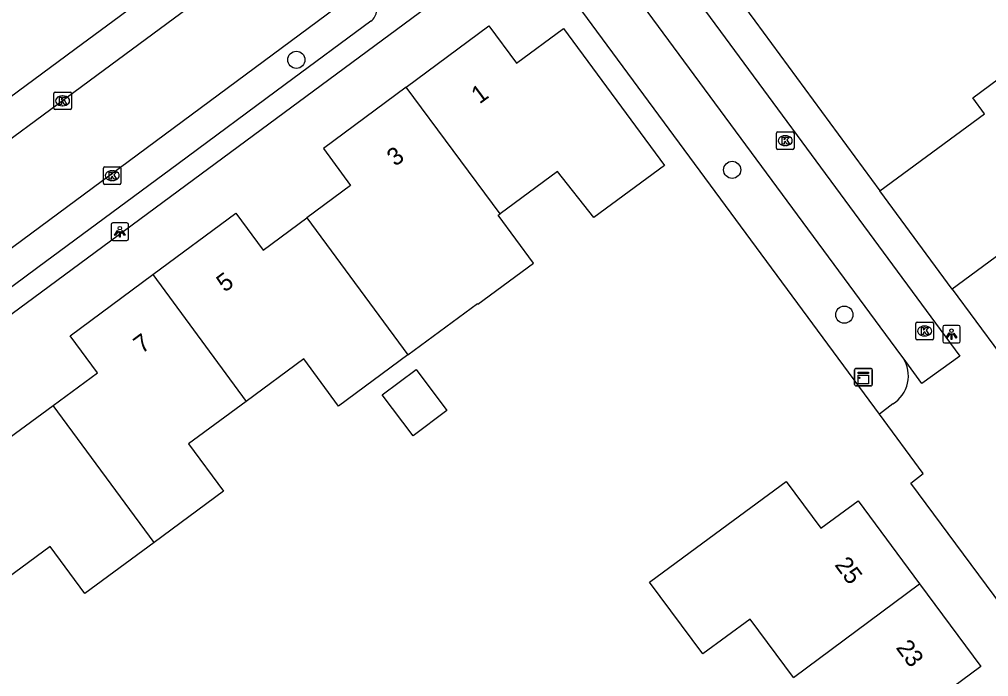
# Model space of a CAD drawing. Extents: x 163427 to 164190, y 380331 to 381641.
# Drawn here: x 163689.8 to 163745, y 381284.8 to 381322.3 of the extents above; entities that cross this region are included whole.
import ezdxf

# ---------------------------------------------------------------- set-up
doc = ezdxf.new("R2010")
doc.units = 0
for name, color, linetype in [('IMGEO_Boom', 7, 'Continuous'), ('IMGEO_Fietspad_open', 7, 'Continuous'), ('IMGEO_Haag', 7, 'Continuous'), ('IMGEO_Kast', 7, 'Continuous'), ('IMGEO_Kolk', 7, 'Continuous'), ('IMGEO_Lichtpunt', 7, 'Continuous'), ('IMGEO_Muur', 7, 'Continuous'), ('IMGEO_Pand', 7, 'Continuous'), ('IMGEO_Pand_nummerreeks', 7, 'Continuous'), ('IMGEO_Rijbaan_lokaal_open', 7, 'Continuous'), ('IMGEO_Voetpad_open', 7, 'Continuous')]:
    doc.layers.add(name, color=color, linetype=linetype)

msp = doc.modelspace()

# ---------------------------------------------------------------- linework, layer by layer
at = {"layer": 'IMGEO_Boom'}
for centre in [(163705.539, 381319.998), (163730.372, 381313.723), (163736.764, 381305.466)]:
    msp.add_circle(centre, 0.489, dxfattribs=at)
at = {"layer": 'IMGEO_Fietspad_open'}
for points in [[(163724.224, 381329.071), (163743.348, 381303.104), (163741.174, 381301.544), (163740.117, 381303.002)], [(163740.117, 381303.002), (163739.99, 381303.177), (163722.053, 381327.501)]]:
    msp.add_lwpolyline(points, dxfattribs=at)
at = {"layer": 'IMGEO_Haag'}
msp.add_lwpolyline([(163738.778, 381299.792), (163718.602, 381327.167)], dxfattribs=at)
at = {"layer": 'IMGEO_Kast'}
for p, q in [((163737.35, 381301.481), (163737.35, 381302.322)), ((163737.35, 381302.322), (163737.35, 381301.481)), ((163737.425, 381302.406), (163738.266, 381302.406)), ((163738.266, 381302.406), (163737.425, 381302.406)), ((163738.35, 381302.331), (163738.35, 381301.49)), ((163738.35, 381301.49), (163738.35, 381302.331)), ((163738.275, 381301.406), (163737.434, 381301.406)), ((163737.434, 381301.406), (163738.275, 381301.406))]:
    msp.add_line(p, q, dxfattribs=at)
for points in [[(163737.545, 381302.196), (163738.145, 381302.196), (163738.145, 381302.111), (163737.545, 381302.111), (163737.545, 381302.196)], [(163737.545, 381302.021), (163738.145, 381302.021), (163738.145, 381301.532), (163737.545, 381301.532), (163737.545, 381302.021)]]:
    msp.add_lwpolyline(points, dxfattribs=at)
msp.add_circle((163737.629, 381301.87), 0.0377, dxfattribs=at)
for centre, start, end in [((163737.428, 381302.328), 92.4484, 184.2845), ((163737.428, 381302.328), 92.4484, 184.2845), ((163738.272, 381302.328), 2.4484, 94.2845), ((163738.272, 381302.328), 2.4484, 94.2845), ((163737.428, 381301.484), 182.4484, 274.2845), ((163737.428, 381301.484), 182.4484, 274.2845), ((163738.272, 381301.484), 272.4484, 4.2845), ((163738.272, 381301.484), 272.4484, 4.2845)]:
    msp.add_arc(centre, 0.0779, start, end, dxfattribs=at)
at = {"layer": 'IMGEO_Kolk'}
for p, q in [((163691.72, 381317.233), (163691.72, 381318.085)), ((163691.795, 381318.159), (163692.647, 381318.159)), ((163692.721, 381318.085), (163692.721, 381317.233)), ((163692.208, 381317.939), (163692.233, 381317.939)), ((163692.647, 381317.159), (163691.795, 381317.159)), ((163692.231, 381317.379), (163692.206, 381317.379)), ((163732.973, 381315.885), (163733.825, 381315.885)), ((163732.898, 381314.959), (163732.898, 381315.811)), ((163733.386, 381315.665), (163733.411, 381315.665)), ((163733.899, 381315.811), (163733.899, 381314.959)), ((163733.825, 381314.885), (163732.973, 381314.885)), ((163733.409, 381315.105), (163733.384, 381315.105)), ((163694.545, 381312.966), (163694.545, 381313.818)), ((163694.62, 381313.892), (163695.472, 381313.892)), ((163695.033, 381313.672), (163695.058, 381313.672)), ((163695.546, 381313.818), (163695.546, 381312.966)), ((163695.056, 381313.112), (163695.031, 381313.112)), ((163695.472, 381312.892), (163694.62, 381312.892)), ((163740.841, 381304.109), (163740.841, 381304.961)), ((163740.916, 381305.035), (163741.768, 381305.035)), ((163741.329, 381304.815), (163741.354, 381304.815)), ((163741.842, 381304.961), (163741.842, 381304.109)), ((163741.352, 381304.255), (163741.327, 381304.255)), ((163741.768, 381304.035), (163740.916, 381304.035))]:
    msp.add_line(p, q, dxfattribs=at)
for points in [[(163691.72, 381317.233), (163691.72, 381318.085)], [(163691.795, 381318.159), (163692.647, 381318.159)], [(163692.721, 381318.085), (163692.721, 381317.233)], [(163692.041, 381317.859), (163692.164, 381317.859), (163692.164, 381317.708), (163692.294, 381317.859), (163692.458, 381317.859), (163692.312, 381317.708), (163692.465, 381317.459), (163692.313, 381317.459), (163692.228, 381317.623), (163692.164, 381317.556), (163692.164, 381317.459), (163692.041, 381317.459), (163692.041, 381317.859)], [(163692.647, 381317.159), (163691.795, 381317.159)], [(163732.973, 381315.885), (163733.825, 381315.885)], [(163732.898, 381314.959), (163732.898, 381315.811)], [(163733.219, 381315.585), (163733.342, 381315.585), (163733.342, 381315.434), (163733.472, 381315.585), (163733.636, 381315.585), (163733.49, 381315.434), (163733.643, 381315.185), (163733.491, 381315.185), (163733.406, 381315.349), (163733.342, 381315.282), (163733.342, 381315.185), (163733.219, 381315.185), (163733.219, 381315.585)], [(163733.899, 381315.811), (163733.899, 381314.959)], [(163733.825, 381314.885), (163732.973, 381314.885)], [(163694.545, 381312.966), (163694.545, 381313.818)], [(163694.62, 381313.892), (163695.472, 381313.892)], [(163695.546, 381313.818), (163695.546, 381312.966)], [(163694.866, 381313.592), (163694.989, 381313.592), (163694.989, 381313.441), (163695.119, 381313.592), (163695.283, 381313.592), (163695.137, 381313.441), (163695.29, 381313.192), (163695.138, 381313.192), (163695.053, 381313.356), (163694.989, 381313.289), (163694.989, 381313.192), (163694.866, 381313.192), (163694.866, 381313.592)], [(163695.472, 381312.892), (163694.62, 381312.892)], [(163740.841, 381304.109), (163740.841, 381304.961)], [(163740.916, 381305.035), (163741.768, 381305.035)], [(163741.842, 381304.961), (163741.842, 381304.109)], [(163741.162, 381304.735), (163741.285, 381304.735), (163741.285, 381304.584), (163741.415, 381304.735), (163741.579, 381304.735), (163741.433, 381304.584), (163741.586, 381304.335), (163741.434, 381304.335), (163741.349, 381304.499), (163741.285, 381304.432), (163741.285, 381304.335), (163741.162, 381304.335), (163741.162, 381304.735)], [(163741.768, 381304.035), (163740.916, 381304.035)]]:
    msp.add_lwpolyline(points, dxfattribs=at)
for centre, start, end in [((163691.797, 381318.083), 91.552, 178.448), ((163691.797, 381318.083), 91.552, 178.448), ((163692.645, 381318.083), 1.552, 88.448), ((163692.645, 381318.083), 1.552, 88.448), ((163691.797, 381317.235), 181.552, 268.448), ((163691.797, 381317.235), 181.552, 268.448), ((163692.645, 381317.235), 271.552, 358.448), ((163692.645, 381317.235), 271.552, 358.448), ((163732.975, 381315.809), 91.552, 178.448), ((163732.975, 381315.809), 91.552, 178.448), ((163733.823, 381315.809), 1.552, 88.448), ((163733.823, 381315.809), 1.552, 88.448), ((163732.975, 381314.961), 181.552, 268.448), ((163732.975, 381314.961), 181.552, 268.448), ((163733.823, 381314.961), 271.552, 358.448), ((163733.823, 381314.961), 271.552, 358.448), ((163694.622, 381313.816), 91.552, 178.448), ((163694.622, 381313.816), 91.552, 178.448), ((163695.47, 381313.816), 1.552, 88.448), ((163695.47, 381313.816), 1.552, 88.448), ((163694.622, 381312.968), 181.552, 268.448), ((163694.622, 381312.968), 181.552, 268.448), ((163695.47, 381312.968), 271.552, 358.448), ((163695.47, 381312.968), 271.552, 358.448), ((163740.918, 381304.959), 91.552, 178.448), ((163740.918, 381304.959), 91.552, 178.448), ((163741.766, 381304.959), 1.552, 88.448), ((163741.766, 381304.959), 1.552, 88.448), ((163740.918, 381304.111), 181.552, 268.448), ((163740.918, 381304.111), 181.552, 268.448), ((163741.766, 381304.111), 271.552, 358.448), ((163741.766, 381304.111), 271.552, 358.448)]:
    msp.add_arc(centre, 0.0765, start, end, dxfattribs=at)
for centre, major_axis, ratio, start_param, end_param in [((163692.207, 381317.659), (-0.387, 0.002), 0.722429, 4.712389, 7.853982), ((163692.232, 381317.659), (-0.39, 0.002), 0.717154, 1.570796, 4.712389), ((163733.385, 381315.385), (-0.387, 0.002), 0.722429, 4.712389, 7.853982), ((163733.41, 381315.385), (-0.39, 0.002), 0.717154, 1.570796, 4.712389), ((163695.032, 381313.392), (-0.387, 0.002), 0.722429, 4.712389, 7.853982), ((163695.057, 381313.392), (-0.39, 0.002), 0.717154, 1.570796, 4.712389), ((163741.328, 381304.535), (-0.387, 0.002), 0.722429, 4.712389, 7.853982), ((163741.353, 381304.535), (-0.39, 0.002), 0.717154, 1.570796, 4.712389)]:
    msp.add_ellipse(centre, major_axis=major_axis, ratio=ratio, start_param=start_param, end_param=end_param, dxfattribs=at)
at = {"layer": 'IMGEO_Lichtpunt'}
for p, q in [((163694.983, 381310.601), (163694.983, 381309.794)), ((163694.983, 381310.601), (163694.983, 381309.794)), ((163695.885, 381310.696), (163695.077, 381310.696)), ((163695.885, 381310.696), (163695.077, 381310.696)), ((163695.979, 381309.794), (163695.979, 381310.601)), ((163695.979, 381309.794), (163695.979, 381310.601)), ((163695.077, 381309.7), (163695.885, 381309.7)), ((163695.077, 381309.7), (163695.885, 381309.7)), ((163743.275, 381304.856), (163742.467, 381304.856)), ((163743.275, 381304.856), (163742.467, 381304.856)), ((163742.373, 381304.761), (163742.373, 381303.954)), ((163742.373, 381304.761), (163742.373, 381303.954)), ((163743.369, 381303.954), (163743.369, 381304.761)), ((163743.369, 381303.954), (163743.369, 381304.761)), ((163742.467, 381303.86), (163743.275, 381303.86)), ((163742.467, 381303.86), (163743.275, 381303.86))]:
    msp.add_line(p, q, dxfattribs=at)
for points in [[(163695.357, 381310.265), (163695.396, 381310.237), (163695.208, 381309.975), (163695.17, 381310.002), (163695.357, 381310.265)], [(163695.459, 381310.217), (163695.506, 381310.217), (163695.506, 381309.895), (163695.459, 381309.895), (163695.459, 381310.217)], [(163695.569, 381310.237), (163695.607, 381310.264), (163695.794, 381310.002), (163695.755, 381309.974), (163695.569, 381310.237)], [(163742.747, 381304.425), (163742.786, 381304.397), (163742.598, 381304.135), (163742.56, 381304.162), (163742.747, 381304.425)], [(163742.849, 381304.377), (163742.896, 381304.377), (163742.896, 381304.055), (163742.849, 381304.055), (163742.849, 381304.377)], [(163742.959, 381304.397), (163742.997, 381304.424), (163743.184, 381304.162), (163743.145, 381304.134), (163742.959, 381304.397)]]:
    msp.add_lwpolyline(points, dxfattribs=at)
for centre in [(163695.482, 381310.399), (163742.872, 381304.559)]:
    msp.add_circle(centre, 0.0994, dxfattribs=at)
for centre, start, end in [((163695.077, 381310.601), 90, 180), ((163695.077, 381310.601), 90, 180), ((163695.885, 381310.601), 0, 90), ((163695.885, 381310.601), 0, 90), ((163695.077, 381309.794), 180, 270), ((163695.077, 381309.794), 180, 270), ((163695.885, 381309.794), 270, 0), ((163695.885, 381309.794), 270, 360), ((163742.467, 381304.761), 90, 180), ((163742.467, 381304.761), 90, 180), ((163743.275, 381304.761), 0, 90), ((163743.275, 381304.761), 0, 90), ((163742.467, 381303.954), 180, 270), ((163742.467, 381303.954), 180, 270), ((163743.275, 381303.954), 270, 0), ((163743.275, 381303.954), 270, 360)]:
    msp.add_arc(centre, 0.0946, start, end, dxfattribs=at)
at = {"layer": 'IMGEO_Muur'}
for points in [[(163692.92, 381320.603), (163703.68, 381328.564)], [(163731.664, 381322.22), (163738.793, 381312.532)]]:
    msp.add_lwpolyline(points, dxfattribs=at)
at = {"layer": 'IMGEO_Pand'}
for points in [[(163711.798, 381318.432), (163716.515, 381321.925), (163718.078, 381319.809), (163720.76, 381321.782), (163726.513, 381313.973), (163722.492, 381311.003), (163720.424, 381313.633), (163717.151, 381311.215)], [(163738.793, 381312.532), (163744.754, 381316.918), (163744.079, 381317.837), (163747.519, 381320.368), (163747.706, 381320.506)], [(163711.798, 381318.432), (163707.079, 381314.938), (163708.633, 381312.83), (163706.14, 381310.993)], [(163717.151, 381311.215), (163711.798, 381318.432)], [(163742.918, 381306.926), (163738.793, 381312.532)], [(163753.793, 381312.296), (163751.736, 381310.786), (163751.229, 381311.464), (163747.558, 381308.736), (163746.8, 381309.784), (163742.918, 381306.926)], [(163697.365, 381307.765), (163702.09, 381311.262), (163703.643, 381309.153), (163706.14, 381310.993)], [(163706.14, 381310.993), (163711.9, 381303.176)], [(163711.9, 381303.176), (163715.853, 381306.098), (163715.882, 381306.059), (163719.058, 381308.411), (163717.041, 381311.134), (163717.151, 381311.215)], [(163691.691, 381300.297), (163694.204, 381302.148), (163692.642, 381304.268), (163697.365, 381307.765)], [(163697.365, 381307.765), (163702.677, 381300.519)], [(163711.9, 381303.176), (163707.946, 381300.254), (163705.959, 381302.944), (163702.677, 381300.519)], [(163710.438, 381300.902), (163712.367, 381302.35), (163714.121, 381300.011), (163712.192, 381298.564), (163710.438, 381300.902)], [(163682.884, 381297.066), (163687.613, 381300.566), (163689.174, 381298.444), (163691.691, 381300.297)], [(163702.677, 381300.519), (163699.401, 381298.099), (163701.388, 381295.41), (163697.436, 381292.49)], [(163697.436, 381292.49), (163691.691, 381300.297)], [(163733.86, 381284.779), (163731.397, 381288.12), (163728.694, 381286.127), (163725.672, 381290.228), (163729.431, 381292.999), (163733.455, 381295.966), (163735.432, 381293.292), (163737.561, 381294.848), (163741.052, 381290.128)], [(163697.436, 381292.49), (163693.488, 381289.573), (163691.502, 381292.263), (163688.221, 381289.839)], [(163733.86, 381284.779), (163741.052, 381290.128)], [(163741.052, 381290.128), (163744.543, 381285.407), (163742.412, 381283.838), (163744.264, 381281.324)]]:
    msp.add_lwpolyline(points, dxfattribs=at)
at = {"layer": 'IMGEO_Rijbaan_lokaal_open'}
for points in [[(163711.359, 381331.806), (163694.161, 381319.1), (163691.113, 381316.849), (163682.665, 381310.607), (163677.183, 381306.556), (163668.338, 381300.021), (163662.864, 381295.976), (163653.949, 381289.389), (163650.902, 381287.137)], [(163656.677, 381285.107), (163710.833, 381325.231)]]:
    msp.add_lwpolyline(points, dxfattribs=at)
at = {"layer": 'IMGEO_Voetpad_open'}
for points in [[(163649.769, 381288.678), (163692.92, 381320.603), (163703.68, 381328.564), (163710.193, 381333.382)], [(163725.803, 381330.185), (163731.664, 381322.22), (163738.793, 381312.532)], [(163718.602, 381327.167), (163657.027, 381281.631)], [(163709.791, 381322.2), (163704.911, 381318.588), (163698.807, 381314.074), (163690.817, 381308.162), (163684.721, 381303.652), (163675.849, 381297.088), (163672.822, 381294.849), (163659.971, 381285.341)], [(163742.918, 381306.926), (163745.605, 381303.274)], [(163739.529, 381300.378), (163738.778, 381299.792)], [(163760.371, 381269.157), (163740.553, 381295.871), (163741.259, 381296.424), (163738.778, 381299.792)]]:
    msp.add_lwpolyline(points, dxfattribs=at)
for centre, radius, start, end in [((163709.322, 381322.83), 0.786, 306.6553, 357.7962), ((163738.523, 381301.981), 1.893, 302.0982, 32.6408)]:
    msp.add_arc(centre, radius, start, end, dxfattribs=at)

# ---------------------------------------------------------------- texts
at = {"layer": 'IMGEO_Pand_nummerreeks'}
for s, rotation, p in [('1', 36.5185, (163715.978, 381317.446)), ('3', 36.5203, (163711.17, 381313.885)), ('5', 36.5112, (163701.458, 381306.713)), ('7', 36.5112, (163696.734, 381303.216)), ('25', 306.4844, (163736.178, 381291.202)), ('23', 306.4844, (163739.669, 381286.482))]:
    msp.add_text(s, height=1, rotation=rotation, dxfattribs=at).set_placement(p)

doc.saveas('drawing.dxf')
